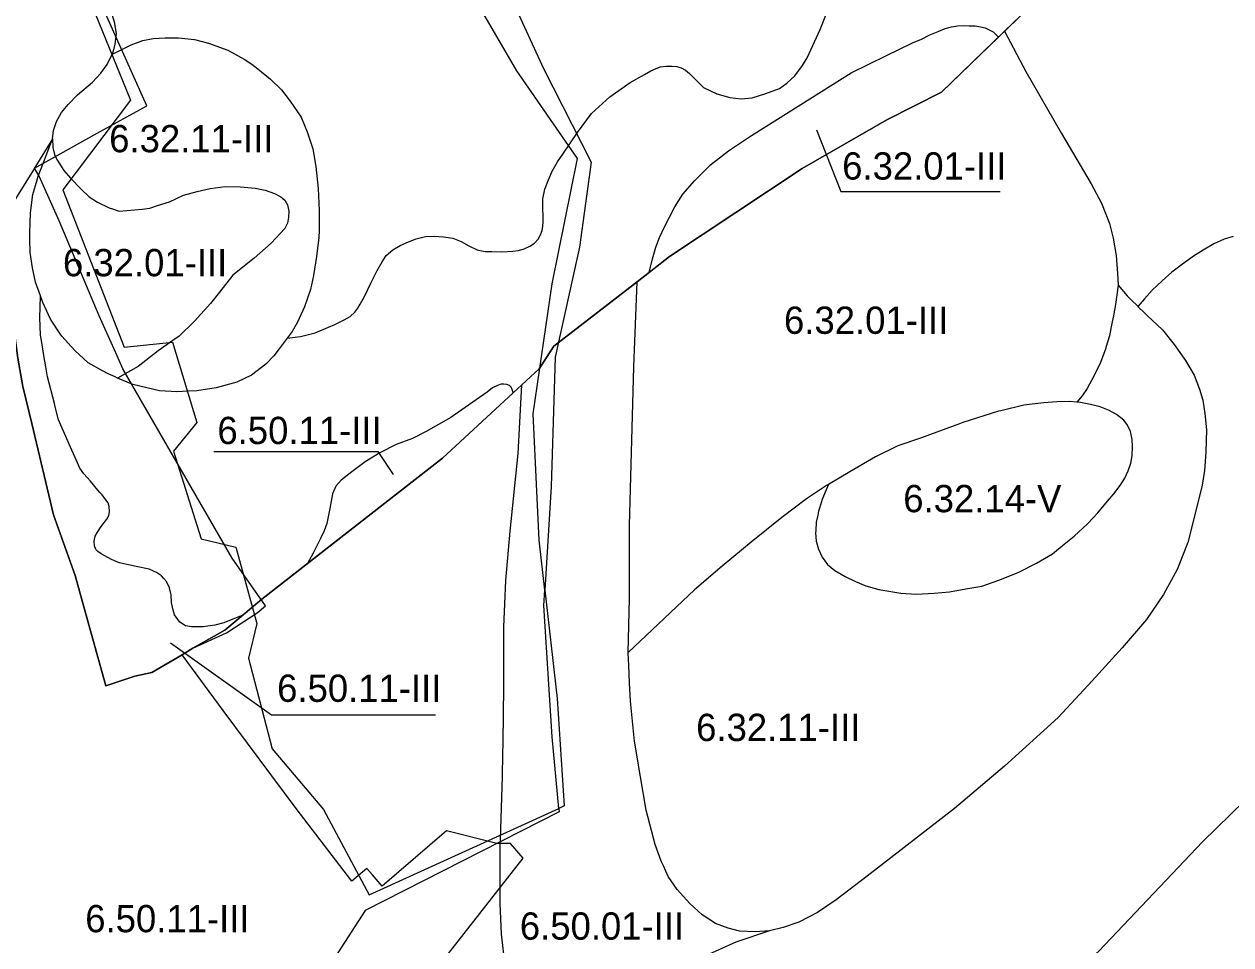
# Model space of a CAD drawing. Extents: x -555156 to -540209, y -1046851 to -1035695.
# Drawn here: x -542588.7 to -542146.3, y -1038024.8 to -1037687.2 of the extents above; entities that cross this region are included whole.
import ezdxf

# ---------------------------------------------------------------- set-up
doc = ezdxf.new("R2010")
doc.units = 0
for name, color, linetype in [('Vrstva 12', 7, 'Continuous'), ('Vrstva 27', 7, 'Continuous'), ('Vrstva 28', 7, 'Continuous'), ('Vrstva 29', 7, 'Continuous')]:
    doc.layers.add(name, color=color, linetype=linetype)

msp = doc.modelspace()

# ---------------------------------------------------------------- linework, layer by layer
at = {"layer": 'Vrstva 12'}
msp.add_lwpolyline([(-542443.231569, -1038040.948403), (-542405.72, -1037993.07), (-542410.39, -1037987.64), (-542415.38, -1037987.7), (-542433.86, -1037982.96), (-542457.43, -1038003.35), (-542461.12, -1037999.06), (-542463.07, -1037996.8), (-542468.62, -1038001.51), (-542488.97, -1037974.81), (-542515.67, -1037938.83), (-542530.81, -1037918.42), (-542526.79, -1037916.06), (-542514.47, -1037910.39), (-542503.25, -1037903.13), (-542500.15, -1037900.54), (-542512.4, -1037883.04), (-542552.49, -1037813.57), (-542554.58, -1037808.89), (-542561.18, -1037794.24), (-542575.88, -1037759.41), (-542583.15, -1037742.96), (-542584.84, -1037740.06), (-542561.89, -1037727.25), (-542543.76, -1037717.13), (-542573.06, -1037651.53)], dxfattribs=at)
at = {"layer": 'Vrstva 27'}
for points in [[(-542298.24, -1037726.01), (-542289.29, -1037748.6), (-542230.91, -1037748.6)], [(-542519.1, -1037843.95), (-542459.01, -1037843.95), (-542453.36, -1037852.37)], [(-542535.08, -1037914.06), (-542498, -1037940.48), (-542437.91, -1037940.48)]]:
    msp.add_lwpolyline(points, dxfattribs=at)
at = {"layer": 'Vrstva 28'}
for points in [[(-541720.19, -1037477.06), (-541844.94, -1037500.38), (-541894.08, -1037508.4), (-541898.72, -1037509.58), (-541902.61, -1037510.57), (-541920.68, -1037516.81), (-541947.21, -1037528.47), (-541991.27, -1037545.59), (-542063.6, -1037572.3), (-542092.72, -1037587.26), (-542119.74, -1037602.87), (-542137.04, -1037614.48), (-542160.81, -1037630.43), (-542163.69, -1037632.79), (-542194.71, -1037658.28), (-542217.42, -1037678.3), (-542231.55, -1037691.99)], [(-542229.29, -1037689.8), (-542217.42, -1037678.3), (-542194.71, -1037658.28), (-542163.69, -1037632.79), (-542160.81, -1037630.43), (-542137.04, -1037614.48), (-542119.74, -1037602.87), (-542092.72, -1037587.26), (-542063.6, -1037572.3), (-541991.27, -1037545.59), (-541947.21, -1037528.47), (-541920.68, -1037516.81), (-541902.61, -1037510.57), (-541898.72, -1037509.58), (-541894.08, -1037508.4), (-541844.94, -1037500.38), (-541720.19, -1037477.06)], [(-542584.02, -1037647.4), (-542584.38, -1037648.03), (-542584.67, -1037648.86), (-542584.87, -1037649.77), (-542584.85, -1037650.94), (-542584.64, -1037651.74), (-542583.95, -1037652.81), (-542580.13, -1037656.6), (-542574.8, -1037661.53), (-542569.25, -1037666.67), (-542566.11, -1037669.87), (-542564.87, -1037671.13), (-542561.37, -1037675.27), (-542558.75, -1037679.17), (-542556.52, -1037683.55), (-542555.64, -1037686.41), (-542555.01, -1037690.63), (-542555.41, -1037694.53), (-542555.95, -1037696.67), (-542556.36, -1037698.27)], [(-542492.29, -1037802.32), (-542487.32, -1037801.75), (-542482.03, -1037800.36), (-542474.79, -1037797.42), (-542471.34, -1037795.69), (-542469.2, -1037794.42), (-542467.47, -1037792.87), (-542466.38, -1037791.32), (-542465.56, -1037789.87), (-542463.84, -1037786.8), (-542461.61, -1037782.2), (-542459.24, -1037777.6), (-542457.5, -1037774.42), (-542455.99, -1037772.11), (-542453.52, -1037770.04), (-542450.9, -1037768.37), (-542447.79, -1037767.09), (-542445.01, -1037765.9), (-542441.59, -1037765.1), (-542438.32, -1037765.02), (-542434.98, -1037765.26), (-542431.56, -1037765.74), (-542428.54, -1037766.93), (-542425.67, -1037768.53), (-542422.57, -1037770.04), (-542420.27, -1037770.49), (-542419.71, -1037770.6), (-542417.27, -1037770.62), (-542413.64, -1037770.66), (-542409.59, -1037770.48), (-542407.5, -1037770.26), (-542405.36, -1037769.66), (-542403.27, -1037768.62), (-542401.64, -1037767.57), (-542400.32, -1037766.07), (-542399.41, -1037764.52), (-542398.82, -1037762.89), (-542398.54, -1037761.29), (-542398.41, -1037759.7), (-542398.4, -1037757.99), (-542398.56, -1037754.48), (-542398.56, -1037751.3), (-542397.76, -1037747.72), (-542396.49, -1037744.37), (-542395.14, -1037741.11), (-542393.15, -1037737.77), (-542391.17, -1037734.93), (-542385.88, -1037726.99), (-542380.72, -1037720.03), (-542374.04, -1037713.9), (-542366.52, -1037708.6), (-542361.27, -1037705.67), (-542358.91, -1037704.35), (-542357, -1037703.49), (-542355.41, -1037702.94), (-542353.36, -1037702.62), (-542351.13, -1037702.62), (-542349.45, -1037702.81), (-542347.82, -1037703.31), (-542346.22, -1037704.12), (-542344.77, -1037705.35), (-542339.6, -1037710.44), (-542334.82, -1037712.75), (-542329.97, -1037714.18), (-542325.83, -1037714.58), (-542321.77, -1037714.26), (-542316.76, -1037712.67), (-542311.83, -1037710.84), (-542309.12, -1037708.93), (-542306.18, -1037706.14), (-542303.32, -1037702.4), (-542301.71, -1037699.58), (-542296.94, -1037689.24), (-542294.87, -1037683.9)], [(-542364, -1037781.68), (-542352.09, -1037772.47), (-542303.44, -1037740.19), (-542272.43, -1037722.29), (-542252.42, -1037712.22), (-542229.29, -1037689.8)], [(-542359.59, -1037778.27), (-542358.38, -1037773.25), (-542357.09, -1037768.96), (-542355.79, -1037765.48), (-542354.01, -1037761.51), (-542352.15, -1037757.95), (-542350.13, -1037754.22), (-542347.19, -1037749.57), (-542342.8, -1037744.61), (-542337.13, -1037738.8), (-542330.48, -1037733.69), (-542322.12, -1037728.03), (-542308.24, -1037719.38), (-542285.57, -1037705.07), (-542272.58, -1037698.72), (-542263.06, -1037694.13), (-542259.73, -1037692.75), (-542256.64, -1037691.13), (-542253.68, -1037689.88), (-542251.09, -1037688.82), (-542248.77, -1037688.22), (-542246.6, -1037687.8), (-542244.15, -1037687.71), (-542242.3, -1037687.8), (-542240.03, -1037687.89), (-542238.18, -1037688.17), (-542236.42, -1037688.59), (-542234.67, -1037689.42), (-542233.51, -1037690.11), (-542231.55, -1037691.99)], [(-542229.29, -1037689.8), (-542221.55, -1037704.64), (-542208.41, -1037727.36), (-542197.5, -1037745.74), (-542193.77, -1037752.92), (-542190.78, -1037760.39), (-542189.44, -1037765.77), (-542188.39, -1037772.05), (-542187.94, -1037778.62), (-542187.63, -1037782.98)], [(-542556.36, -1037698.27), (-542555.51, -1037697.84), (-542549.47, -1037694.8), (-542545.22, -1037693.24), (-542541.4, -1037692.53), (-542537.01, -1037692.24), (-542532.05, -1037692.24), (-542526.24, -1037692.81), (-542521.14, -1037694.23), (-542514.06, -1037696.78), (-542507.97, -1037700.04), (-542505.28, -1037701.96), (-542503.01, -1037703.58), (-542498.34, -1037707.41), (-542494.37, -1037711.38), (-542491.11, -1037715.49), (-542487.15, -1037721.3), (-542484.88, -1037726.68), (-542482.9, -1037732.92), (-542481.76, -1037739.44)], [(-542231.55, -1037691.99), (-542252.42, -1037712.22), (-542272.43, -1037722.29), (-542303.44, -1037740.19), (-542352.09, -1037772.47)], [(-542578.29, -1037729.3), (-542577.97, -1037726.28), (-542576.85, -1037722.93), (-542575.02, -1037719.67), (-542572.56, -1037716.72), (-542569.14, -1037713.14), (-542563.57, -1037708.52), (-542560.58, -1037705.2), (-542558.27, -1037702.02), (-542556.36, -1037698.27)], [(-542578.29, -1037729.3), (-542584.78, -1037739.82), (-542585.31, -1037740.68), (-542596.47, -1037758.77), (-542596.93, -1037759.67), (-542597.71, -1037761.19)], [(-542582.7, -1037786.9), (-542584.51, -1037781.84), (-542585.65, -1037776.6), (-542586.5, -1037770.93), (-542586.59, -1037766.03), (-542586.64, -1037763.7), (-542586.35, -1037756.47), (-542585.5, -1037749.67), (-542583.91, -1037744.33), (-542583.52, -1037743.01), (-542581.57, -1037737.91), (-542578.29, -1037729.3)], [(-542578.29, -1037729.3), (-542578.21, -1037732.48), (-542577.57, -1037735.03), (-542577.38, -1037735.41), (-542576.41, -1037737.29), (-542574.18, -1037740.87), (-542571.72, -1037743.74), (-542567.82, -1037747.72), (-542564.79, -1037750.58), (-542561.85, -1037752.57), (-542557.55, -1037754.56), (-542556.26, -1037754.97)], [(-542481.76, -1037739.44), (-542480.91, -1037747.52), (-542480.49, -1037755.6), (-542480.59, -1037762.86), (-542480.63, -1037765.52), (-542481.48, -1037772.46), (-542482.61, -1037779.41), (-542483.75, -1037784.51), (-542485.87, -1037790.89), (-542488.42, -1037796.56), (-542490.49, -1037799.89), (-542492.29, -1037802.32)], [(-542601.46, -1037748.27), (-542596.98, -1037763.7), (-542593.26, -1037792.17), (-542590.98, -1037809.65), (-542589.14, -1037820.14), (-542585.91, -1037833.67), (-542577.95, -1037867.2), (-542569.95, -1037889.37), (-542566.8, -1037900.84), (-542558.77, -1037929.82), (-542556.18, -1037928.93), (-542548.09, -1037926.26), (-542541.85, -1037924.91), (-542530.81, -1037918.42), (-542526.79, -1037916.06), (-542515.16, -1037909.46), (-542501.55, -1037898.12), (-542500.47, -1037897.22), (-542435.31, -1037846.35), (-542406.3, -1037819.52)], [(-542556.26, -1037754.97), (-542553.81, -1037755.76), (-542545.4, -1037755.08), (-542542.67, -1037754.71), (-542539.76, -1037753.79), (-542535.46, -1037752.35), (-542530.24, -1037749.99), (-542525.3, -1037748.61), (-542520.45, -1037747.48), (-542514.94, -1037746.75), (-542509.36, -1037746.83), (-542504.01, -1037747.4), (-542500.29, -1037748.13), (-542496.97, -1037749.34), (-542494.55, -1037750.53), (-542493.17, -1037751.75), (-542492.2, -1037753.45), (-542491.64, -1037755.8), (-542491.72, -1037757.98), (-542492.12, -1037760.25), (-542493.09, -1037762.11), (-542498.15, -1037767.52), (-542504.38, -1037773.03), (-542512.22, -1037779.22), (-542517.13, -1037785.49), (-542520.43, -1037789.71), (-542526.24, -1037796.09), (-542531.9, -1037801.61), (-542534.16, -1037803.2), (-542539.55, -1037807), (-542546.92, -1037812.81), (-542554.41, -1037817.06)], [(-542508.47, -1037903.88), (-542515.16, -1037909.46), (-542526.79, -1037916.06), (-542530.81, -1037918.42), (-542541.85, -1037924.91), (-542548.09, -1037926.26), (-542556.18, -1037928.93), (-542558.77, -1037929.82), (-542566.8, -1037900.84), (-542569.95, -1037889.37), (-542577.95, -1037867.2), (-542585.91, -1037833.67), (-542589.14, -1037820.14), (-542590.98, -1037809.65), (-542593.26, -1037792.17), (-542596.98, -1037763.7), (-542597.71, -1037761.19)], [(-542145.51, -1037765.06), (-542148.82, -1037766.08), (-542152.57, -1037767.79), (-542155.87, -1037769.72), (-542156.5, -1037770.09), (-542160, -1037772.31), (-542164.52, -1037775.56), (-542167.94, -1037778.12), (-542171.52, -1037781.37), (-542175.19, -1037784.78), (-542178.05, -1037787.9), (-542179.58, -1037789.74), (-542180.4, -1037790.73)], [(-542352.09, -1037772.47), (-542359.59, -1037778.27)], [(-542359.59, -1037778.27), (-542394.51, -1037805.28), (-542399.9, -1037813.61), (-542406.3, -1037819.52), (-542409.48, -1037822.46)], [(-542406.3, -1037819.52), (-542399.9, -1037813.61), (-542394.51, -1037805.28), (-542364, -1037781.68)], [(-542367.25, -1037917.66), (-542366.73, -1037897.78), (-542366.73, -1037871.11), (-542365.16, -1037812.85), (-542364, -1037781.68)], [(-542187.63, -1037782.98), (-542188.63, -1037790.06), (-542189.4, -1037794.14), (-542189.82, -1037796.34), (-542190.31, -1037798.8), (-542190.87, -1037801.57), (-542192.13, -1037805.77), (-542192.21, -1037806.05), (-542194.15, -1037811.28), (-542196.54, -1037816.36), (-542199.08, -1037820.85), (-542200.87, -1037823.54)], [(-542187.63, -1037782.98), (-542184.34, -1037786.87), (-542182.74, -1037788.43), (-542180.56, -1037790.57), (-542180.4, -1037790.73)], [(-542529.54, -1037907.81), (-542529.96, -1037907.56), (-542531.62, -1037906.56), (-542533.52, -1037903.79), (-542534.21, -1037901.57), (-542534.63, -1037899.3), (-542534.83, -1037896.47), (-542534.86, -1037896.01), (-542535.38, -1037893.9), (-542536.49, -1037891.59), (-542537.49, -1037890.51), (-542538.39, -1037889.55), (-542540.11, -1037888.34), (-542541.31, -1037887.8), (-542542.88, -1037887.09), (-542547.6, -1037886.12), (-542553.29, -1037884.91), (-542553.73, -1037884.73), (-542554.13, -1037884.57), (-542556.71, -1037883.53), (-542560.46, -1037881.49), (-542561.64, -1037880.65), (-542562.43, -1037879.81), (-542562.94, -1037878.47), (-542563.03, -1037876.85), (-542562.61, -1037875), (-542561.83, -1037873.47), (-542560.39, -1037871.48), (-542558.34, -1037868.76), (-542557.63, -1037867.39), (-542557.35, -1037866.04), (-542557.49, -1037864.1), (-542557.91, -1037862.71), (-542559.06, -1037861.14), (-542560.13, -1037859.84), (-542560.94, -1037858.93), (-542561.65, -1037858.13), (-542564.4, -1037854.75), (-542566.82, -1037852.08), (-542568.28, -1037850.05), (-542569.66, -1037846.98), (-542571.68, -1037842.28), (-542576.05, -1037832.32), (-542577.25, -1037827.61), (-542577.58, -1037826.32), (-542580.06, -1037816.59), (-542580.7, -1037812.87), (-542581.41, -1037808.76), (-542582.24, -1037803.97), (-542582.71, -1037801.23), (-542582.95, -1037794.83), (-542582.83, -1037791.17), (-542582.7, -1037786.9)], [(-542554.41, -1037817.06), (-542555.36, -1037816.6), (-542557.85, -1037815.39), (-542559.94, -1037814.37), (-542565.18, -1037811.39), (-542570.13, -1037806.86), (-542574.88, -1037801.68), (-542575.45, -1037800.81), (-542578.99, -1037795.45), (-542581.13, -1037790.84), (-542581.82, -1037789.35), (-542582.7, -1037786.9)], [(-542180.4, -1037790.73), (-542177.97, -1037793.11), (-542177.02, -1037794.04), (-542171.35, -1037799.27), (-542167.16, -1037804.65), (-542162.94, -1037810.56), (-542159.81, -1037815.94), (-542157.86, -1037821.02), (-542156.67, -1037825.05), (-542155.92, -1037829.99), (-542155.33, -1037835.96), (-542155.47, -1037844.03), (-542155.93, -1037849.26), (-542156.07, -1037850.91), (-542156.9, -1037856.32), (-542159.25, -1037865.74), (-542162.13, -1037877.24), (-542166.05, -1037887.18)], [(-542492.29, -1037802.32), (-542494.86, -1037805.8), (-542497.1, -1037808.84), (-542500.08, -1037811.96), (-542505.32, -1037815.93), (-542510.7, -1037818.48), (-542518.35, -1037820.61), (-542525.43, -1037821.74), (-542528.5, -1037821.86), (-542532.66, -1037822.02), (-542539.03, -1037821.74), (-542548.89, -1037819.33), (-542554.41, -1037817.06)], [(-542409.48, -1037822.46), (-542409.8, -1037821.23), (-542410.15, -1037820.36), (-542410.81, -1037819.7), (-542411.76, -1037819.38), (-542412.9, -1037819.2), (-542413.77, -1037819.25), (-542415.14, -1037819.67), (-542416.97, -1037820.62), (-542419, -1037822.18), (-542432.27, -1037831.52), (-542441.34, -1037836.54), (-542446.28, -1037839.19), (-542452.35, -1037841.38), (-542458.34, -1037844.45), (-542463.68, -1037847.77), (-542468.62, -1037851.34), (-542472.5, -1037854.42), (-542474.44, -1037856.68), (-542475.66, -1037859.44), (-542476.63, -1037864.86), (-542477.68, -1037870.37), (-542478.66, -1037873.04), (-542480.03, -1037875.87), (-542482.71, -1037881.22), (-542484.87, -1037885.04)], [(-542412.4, -1038032.41), (-542413.71, -1038020.9), (-542414.23, -1038009.66), (-542414.23, -1038002.14), (-542414.23, -1037991.15), (-542414.23, -1037989.26), (-542414.18, -1037987.69), (-542414.13, -1037986.21), (-542413.33, -1037963.05), (-542413.32, -1037962.71), (-542413.22, -1037955.2), (-542413.15, -1037950.46), (-542412.86, -1037930.21), (-542412.88, -1037910.23), (-542412.88, -1037908.2), (-542412.49, -1037899.77), (-542412.09, -1037891.2), (-542410.52, -1037873.15), (-542407.65, -1037844.64), (-542406.3, -1037819.52)], [(-542409.48, -1037822.46), (-542435.31, -1037846.35)], [(-542200.87, -1037823.54), (-542202.84, -1037825.83)], [(-542202.84, -1037825.83), (-542205.35, -1037825.61), (-542210.13, -1037825.7), (-542214.91, -1037826.03), (-542220.3, -1037826.69), (-542222.23, -1037826.92), (-542230.68, -1037828.96), (-542231.49, -1037829.16), (-542244.64, -1037833.35), (-542245.83, -1037833.79), (-542260.17, -1037839.03), (-542268.39, -1037841.87), (-542276.6, -1037845.9), (-542286.01, -1037851.43), (-542293.85, -1037855.97)], [(-542255.13, -1037895.92), (-542249.5, -1037895.41), (-542243.52, -1037894.3), (-542237.63, -1037893.27), (-542231.06, -1037890.97), (-542224.06, -1037888.15), (-542217.58, -1037884.82), (-542211.69, -1037881.4), (-542207.5, -1037877.9), (-542203.81, -1037874.98), (-542198.86, -1037870.45), (-542195.11, -1037866.44), (-542191.52, -1037862.17), (-542189.3, -1037859.43), (-542186.91, -1037856.36), (-542185.21, -1037853.71), (-542184.01, -1037851.06), (-542183.07, -1037848.25), (-542182.47, -1037845.51), (-542182.39, -1037842.1), (-542182.56, -1037839.53), (-542183.16, -1037836.55), (-542184.18, -1037834.33), (-542185.63, -1037832.45), (-542188.28, -1037830.31), (-542191.18, -1037828.77), (-542194.25, -1037827.49), (-542197.84, -1037826.64), (-542201.42, -1037825.96), (-542202.84, -1037825.83)], [(-542435.31, -1037846.35), (-542484.87, -1037885.04)], [(-542293.85, -1037855.97), (-542294.53, -1037856.36), (-542301.85, -1037861.3), (-542310.96, -1037868.17), (-542322.16, -1037877.14), (-542332.77, -1037885.96), (-542342.92, -1037894.62), (-542367.25, -1037917.66)], [(-542293.85, -1037855.97), (-542294.71, -1037857.98), (-542296.25, -1037861.74), (-542296.45, -1037862.4), (-542297.45, -1037865.75), (-542297.8, -1037867.31), (-542298.38, -1037869.85), (-542298.52, -1037872.94), (-542298.55, -1037873.69), (-542298.3, -1037876.77), (-542297.45, -1037879.76), (-542296.17, -1037882.66), (-542294.2, -1037885.39), (-542291.56, -1037887.61), (-542287.72, -1037889.75), (-542283.96, -1037891.63), (-542280.2, -1037893.17), (-542275.34, -1037894.53), (-542271.67, -1037895.13), (-542267.32, -1037895.81), (-542261.7, -1037896.18), (-542255.13, -1037895.92)], [(-542235.22, -1038063.08), (-542227.34, -1038056.08), (-542194.7, -1038027.09), (-542156.8, -1037987.08), (-542141.27, -1037971.92), (-542135.22, -1037966.01), (-542090.66, -1037922.48), (-542033.02, -1037860.31)], [(-542484.87, -1037885.04), (-542500.47, -1037897.22), (-542501.55, -1037898.12), (-542508.47, -1037903.88)], [(-542166.05, -1037887.18), (-542171.01, -1037896.34), (-542177.29, -1037905.49), (-542186.17, -1037915.95), (-542197.15, -1037927.98), (-542209.7, -1037941.45), (-542229.37, -1037959.3), (-542247.69, -1037974.8), (-542279.65, -1037999.61), (-542291.01, -1038008.28), (-542297.88, -1038012.91), (-542304.75, -1038016.5), (-542310.42, -1038018.44), (-542315.5, -1038019.64)], [(-542508.47, -1037903.88), (-542510.98, -1037904.93), (-542515.43, -1037906.71), (-542518.75, -1037907.6), (-542523.04, -1037908.16), (-542527.33, -1037908.25), (-542529.54, -1037907.81)], [(-542326.41, -1038019.79), (-542330.59, -1038018.74), (-542335.22, -1038016.95), (-542340.15, -1038013.81), (-542344.63, -1038009.62), (-542349.26, -1038004.54), (-542352.55, -1037999.76), (-542354.38, -1037995.87), (-542355.23, -1037994.08), (-542357.32, -1037988.02), (-542360.72, -1037975.46), (-542362.81, -1037963.17), (-542364.9, -1037950.09), (-542366.47, -1037935.45), (-542366.77, -1037928.69), (-542367.05, -1037922.29), (-542367.24, -1037917.82), (-542367.25, -1037917.66)], [(-542315.5, -1038019.64), (-542327.81, -1038023.78), (-542336.47, -1038027.71), (-542337.67, -1038028.26), (-542346.48, -1038032.75), (-542356.79, -1038038.73), (-542365.3, -1038044.4), (-542372.77, -1038050.23), (-542382.03, -1038059.65), (-542393.47, -1038073.96)], [(-542315.5, -1038019.64), (-542320.73, -1038020.09), (-542326.41, -1038019.79)]]:
    msp.add_lwpolyline(points, dxfattribs=at)
at = {"layer": 'Vrstva 29'}
for points in [[(-542570.458008, -1037664.081909), (-542549.655029, -1037715.137024), (-542574.549988, -1037747.960999), (-542551.971985, -1037805.619019), (-542534.359985, -1037803.88501), (-542525.320984, -1037833.339905), (-542533.98999, -1037843.810913), (-542523.737976, -1037875.968018), (-542511.046021, -1037879.015991), (-542503.372009, -1037907.031006), (-542506.416016, -1037919.705994), (-542497.826904, -1037952.942993), (-542478.965027, -1037975.133911), (-542462.223022, -1038006.531006), (-542392.663879, -1037974.760193)], [(-542392.663879, -1037974.760193), (-542395.172993, -1037948.567005), (-542398.146, -1037900.404993), (-542397.802185, -1037894.709778), (-542399.900024, -1037876.419006), (-542402.072998, -1037830.141907), (-542395.112976, -1037782.396973), (-542385.809021, -1037736.466003), (-542408.104004, -1037704.406982), (-542431.680969, -1037663.757996)], [(-542411.469992, -1037674.604998), (-542398.272999, -1037703.534007), (-542380.851005, -1037737.824007), (-542385.074992, -1037769.021995), (-542393.971007, -1037809.376995), (-542395.511, -1037856.745997), (-542397.802185, -1037894.709778), (-542393.241028, -1037934.481018), (-542390.763, -1037973.891907), (-542392.663879, -1037974.760193), (-542392.547, -1037975.980004), (-542463.669997, -1038012.237998), (-542491.278992, -1038054.963999), (-542467.753999, -1038076.688002), (-542440.040992, -1038123.454998), (-542457.648999, -1038146.665008), (-542450.818009, -1038170.999993), (-542437.035992, -1038182.103007), (-542441.262005, -1038202.563008)]]:
    msp.add_lwpolyline(points, dxfattribs=at)

# ---------------------------------------------------------------- texts
at = {"layer": 'Vrstva 27'}
for s, p in [('6.32.11-III', (-542557.511963, -1037734.21)), ('6.32.01-III', (-542288.821963, -1037744.23)), ('6.32.01-III', (-542574.456548, -1037779.68)), ('6.32.01-III', (-542310.146548, -1037800.79)), ('6.50.11-III', (-542517.846548, -1037841.2)), ('6.32.14-V', (-542266.440884, -1037866.19)), ('6.50.11-III', (-542495.946548, -1037935.72)), ('6.32.11-III', (-542342.356548, -1037950.08)), ('6.50.11-III', (-542566.286548, -1038020.19)), ('6.50.01-III', (-542406.976548, -1038022.91))]:
    msp.add_text(s, height=10, dxfattribs=at).set_placement(p)

doc.saveas('drawing.dxf')
